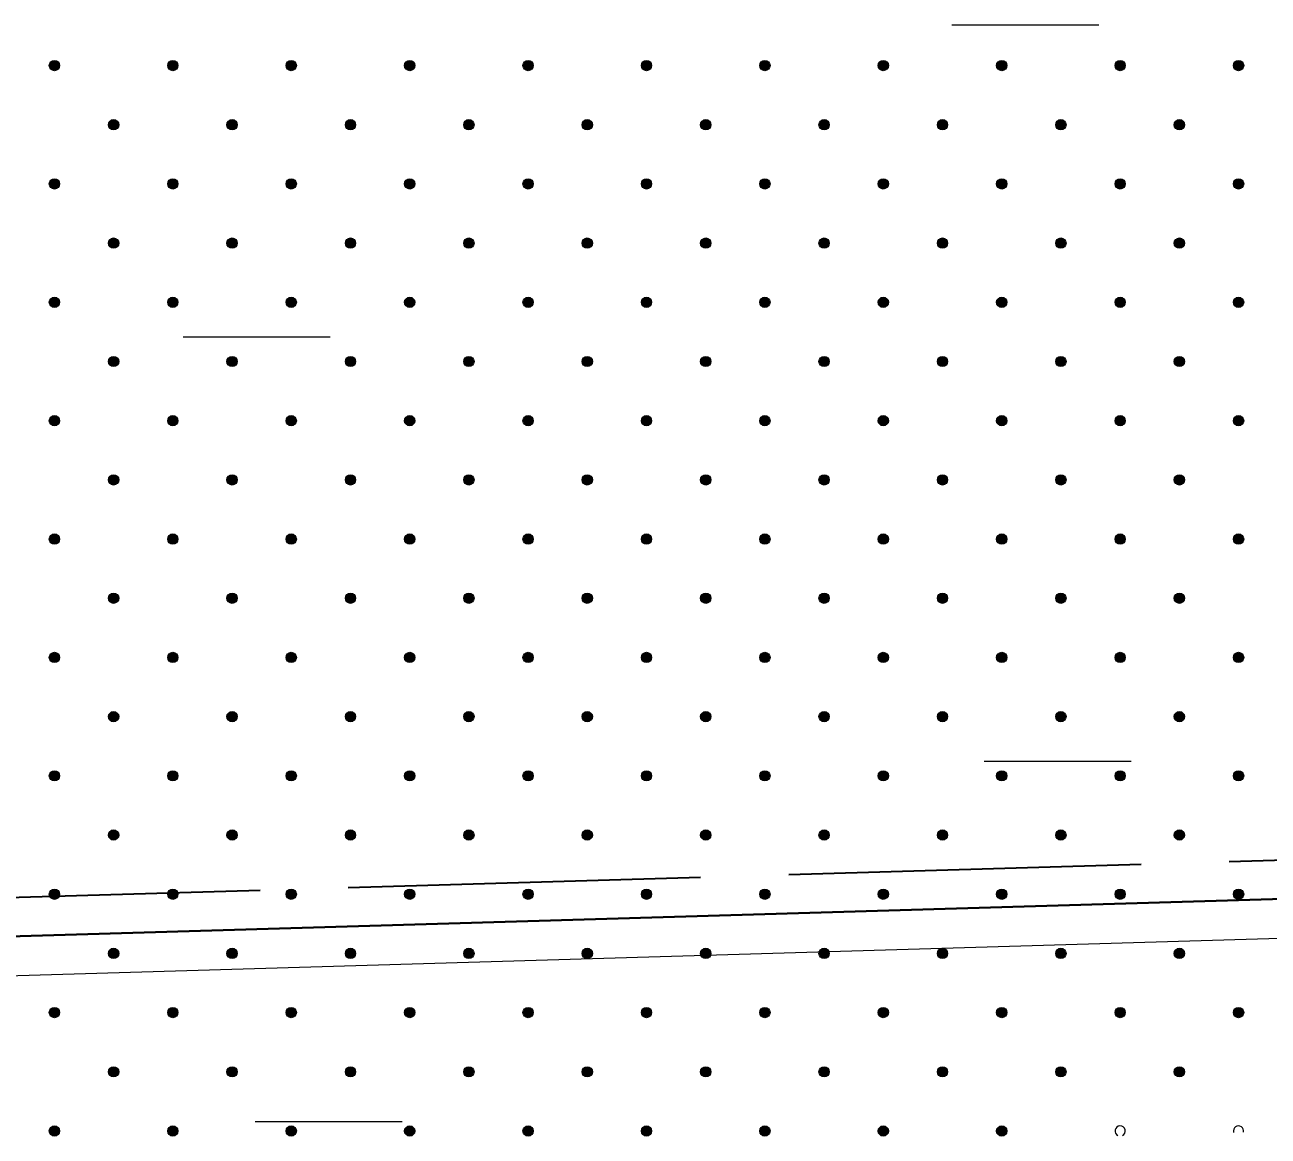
# Model space of a CAD drawing. Extents: x 640121 to 640955, y 6441885 to 6442246.
# Drawn here: x 640390.24 to 640415.63, y 6441928.3 to 6441951 of the extents above; entities that cross this region are included whole.
import ezdxf

# ---------------------------------------------------------------- set-up
doc = ezdxf.new("R2010")
doc.units = 0
doc.header["$LTSCALE"] = 1.2
doc.linetypes.add('LONG_DASHED', pattern=[7.5, 6, -1.5])
for name, color, linetype, lineweight in [('35', 7, 'Continuous', 35), ('45', 7, 'Continuous', 13), ('47', 7, 'Continuous', 13)]:
    doc.layers.add(name, color=color, linetype=linetype, lineweight=lineweight)

msp = doc.modelspace()

# ---------------------------------------------------------------- hatches: boundary and pattern name
at = {"layer": '45'}
for points in [[(640390.916, 6441950.243, 1), (640390.768, 6441950.095, 1)], [(640393.334, 6441950.243, 1), (640393.186, 6441950.095, 1)], [(640395.753, 6441950.243, 1), (640395.604, 6441950.095, 1)], [(640398.171, 6441950.243, 1), (640398.022, 6441950.095, 1)], [(640400.589, 6441950.243, 1), (640400.441, 6441950.095, 1)], [(640403.008, 6441950.243, 1), (640402.859, 6441950.095, 1)], [(640405.426, 6441950.243, 1), (640405.277, 6441950.095, 1)], [(640407.844, 6441950.243, 1), (640407.696, 6441950.095, 1)], [(640410.263, 6441950.243, 1), (640410.114, 6441950.095, 1)], [(640412.681, 6441950.243, 1), (640412.532, 6441950.095, 1)], [(640415.099, 6441950.243, 1), (640414.951, 6441950.095, 1)], [(640392.125, 6441949.034, 1), (640391.977, 6441948.886, 1)], [(640394.544, 6441949.034, 1), (640394.395, 6441948.886, 1)], [(640396.962, 6441949.034, 1), (640396.813, 6441948.886, 1)], [(640399.38, 6441949.034, 1), (640399.232, 6441948.886, 1)], [(640401.798, 6441949.034, 1), (640401.65, 6441948.886, 1)], [(640404.217, 6441949.034, 1), (640404.068, 6441948.886, 1)], [(640406.635, 6441949.034, 1), (640406.487, 6441948.886, 1)], [(640409.053, 6441949.034, 1), (640408.905, 6441948.886, 1)], [(640411.472, 6441949.034, 1), (640411.323, 6441948.886, 1)], [(640413.89, 6441949.034, 1), (640413.741, 6441948.886, 1)], [(640390.916, 6441947.825, 1), (640390.768, 6441947.677, 1)], [(640393.334, 6441947.825, 1), (640393.186, 6441947.677, 1)], [(640395.753, 6441947.825, 1), (640395.604, 6441947.677, 1)], [(640398.171, 6441947.825, 1), (640398.022, 6441947.677, 1)], [(640400.589, 6441947.825, 1), (640400.441, 6441947.677, 1)], [(640403.008, 6441947.825, 1), (640402.859, 6441947.677, 1)], [(640405.426, 6441947.825, 1), (640405.277, 6441947.677, 1)], [(640407.844, 6441947.825, 1), (640407.696, 6441947.677, 1)], [(640410.263, 6441947.825, 1), (640410.114, 6441947.677, 1)], [(640412.681, 6441947.825, 1), (640412.532, 6441947.677, 1)], [(640415.099, 6441947.825, 1), (640414.951, 6441947.677, 1)], [(640392.125, 6441946.616, 1), (640391.977, 6441946.467, 1)], [(640394.544, 6441946.616, 1), (640394.395, 6441946.467, 1)], [(640396.962, 6441946.616, 1), (640396.813, 6441946.467, 1)], [(640399.38, 6441946.616, 1), (640399.232, 6441946.467, 1)], [(640401.798, 6441946.616, 1), (640401.65, 6441946.467, 1)], [(640404.217, 6441946.616, 1), (640404.068, 6441946.467, 1)], [(640406.635, 6441946.616, 1), (640406.487, 6441946.467, 1)], [(640409.053, 6441946.616, 1), (640408.905, 6441946.467, 1)], [(640411.472, 6441946.616, 1), (640411.323, 6441946.467, 1)], [(640413.89, 6441946.616, 1), (640413.741, 6441946.467, 1)], [(640390.916, 6441945.407, 1), (640390.768, 6441945.258, 1)], [(640393.334, 6441945.407, 1), (640393.186, 6441945.258, 1)], [(640395.753, 6441945.407, 1), (640395.604, 6441945.258, 1)], [(640398.171, 6441945.407, 1), (640398.022, 6441945.258, 1)], [(640400.589, 6441945.407, 1), (640400.441, 6441945.258, 1)], [(640403.008, 6441945.407, 1), (640402.859, 6441945.258, 1)], [(640405.426, 6441945.407, 1), (640405.277, 6441945.258, 1)], [(640407.844, 6441945.407, 1), (640407.696, 6441945.258, 1)], [(640410.263, 6441945.407, 1), (640410.114, 6441945.258, 1)], [(640412.681, 6441945.407, 1), (640412.532, 6441945.258, 1)], [(640415.099, 6441945.407, 1), (640414.951, 6441945.258, 1)], [(640392.125, 6441944.198, 1), (640391.977, 6441944.049, 1)], [(640394.544, 6441944.198, 1), (640394.395, 6441944.049, 1)], [(640396.962, 6441944.198, 1), (640396.813, 6441944.049, 1)], [(640399.38, 6441944.198, 1), (640399.232, 6441944.049, 1)], [(640401.798, 6441944.198, 1), (640401.65, 6441944.049, 1)], [(640404.217, 6441944.198, 1), (640404.068, 6441944.049, 1)], [(640406.635, 6441944.198, 1), (640406.487, 6441944.049, 1)], [(640409.053, 6441944.198, 1), (640408.905, 6441944.049, 1)], [(640411.472, 6441944.198, 1), (640411.323, 6441944.049, 1)], [(640413.89, 6441944.198, 1), (640413.741, 6441944.049, 1)], [(640390.916, 6441942.988, 1), (640390.768, 6441942.84, 1)], [(640393.334, 6441942.988, 1), (640393.186, 6441942.84, 1)], [(640395.753, 6441942.988, 1), (640395.604, 6441942.84, 1)], [(640398.171, 6441942.988, 1), (640398.022, 6441942.84, 1)], [(640400.589, 6441942.988, 1), (640400.441, 6441942.84, 1)], [(640403.008, 6441942.988, 1), (640402.859, 6441942.84, 1)], [(640405.426, 6441942.988, 1), (640405.277, 6441942.84, 1)], [(640407.844, 6441942.988, 1), (640407.696, 6441942.84, 1)], [(640410.263, 6441942.988, 1), (640410.114, 6441942.84, 1)], [(640412.681, 6441942.988, 1), (640412.532, 6441942.84, 1)], [(640415.099, 6441942.988, 1), (640414.951, 6441942.84, 1)], [(640392.125, 6441941.779, 1), (640391.977, 6441941.631, 1)], [(640394.544, 6441941.779, 1), (640394.395, 6441941.631, 1)], [(640396.962, 6441941.779, 1), (640396.813, 6441941.631, 1)], [(640399.38, 6441941.779, 1), (640399.232, 6441941.631, 1)], [(640401.798, 6441941.779, 1), (640401.65, 6441941.631, 1)], [(640404.217, 6441941.779, 1), (640404.068, 6441941.631, 1)], [(640406.635, 6441941.779, 1), (640406.487, 6441941.631, 1)], [(640409.053, 6441941.779, 1), (640408.905, 6441941.631, 1)], [(640411.472, 6441941.779, 1), (640411.323, 6441941.631, 1)], [(640413.89, 6441941.779, 1), (640413.741, 6441941.631, 1)], [(640390.916, 6441940.57, 1), (640390.768, 6441940.422, 1)], [(640393.334, 6441940.57, 1), (640393.186, 6441940.422, 1)], [(640395.753, 6441940.57, 1), (640395.604, 6441940.422, 1)], [(640398.171, 6441940.57, 1), (640398.022, 6441940.422, 1)], [(640400.589, 6441940.57, 1), (640400.441, 6441940.422, 1)], [(640403.008, 6441940.57, 1), (640402.859, 6441940.422, 1)], [(640405.426, 6441940.57, 1), (640405.277, 6441940.422, 1)], [(640407.844, 6441940.57, 1), (640407.696, 6441940.422, 1)], [(640410.263, 6441940.57, 1), (640410.114, 6441940.422, 1)], [(640412.681, 6441940.57, 1), (640412.532, 6441940.422, 1)], [(640415.099, 6441940.57, 1), (640414.951, 6441940.422, 1)], [(640392.125, 6441939.361, 1), (640391.977, 6441939.212, 1)], [(640394.544, 6441939.361, 1), (640394.395, 6441939.212, 1)], [(640396.962, 6441939.361, 1), (640396.813, 6441939.212, 1)], [(640399.38, 6441939.361, 1), (640399.232, 6441939.212, 1)], [(640401.798, 6441939.361, 1), (640401.65, 6441939.212, 1)], [(640404.217, 6441939.361, 1), (640404.068, 6441939.212, 1)], [(640406.635, 6441939.361, 1), (640406.487, 6441939.212, 1)], [(640409.053, 6441939.361, 1), (640408.905, 6441939.212, 1)], [(640411.472, 6441939.361, 1), (640411.323, 6441939.212, 1)], [(640413.89, 6441939.361, 1), (640413.741, 6441939.212, 1)], [(640390.916, 6441938.152, 1), (640390.768, 6441938.003, 1)], [(640393.334, 6441938.152, 1), (640393.186, 6441938.003, 1)], [(640395.753, 6441938.152, 1), (640395.604, 6441938.003, 1)], [(640398.171, 6441938.152, 1), (640398.022, 6441938.003, 1)], [(640400.589, 6441938.152, 1), (640400.441, 6441938.003, 1)], [(640403.008, 6441938.152, 1), (640402.859, 6441938.003, 1)], [(640405.426, 6441938.152, 1), (640405.277, 6441938.003, 1)], [(640407.844, 6441938.152, 1), (640407.696, 6441938.003, 1)], [(640410.263, 6441938.152, 1), (640410.114, 6441938.003, 1)], [(640412.681, 6441938.152, 1), (640412.532, 6441938.003, 1)], [(640415.099, 6441938.152, 1), (640414.951, 6441938.003, 1)], [(640392.125, 6441936.943, 1), (640391.977, 6441936.794, 1)], [(640394.544, 6441936.943, 1), (640394.395, 6441936.794, 1)], [(640396.962, 6441936.943, 1), (640396.813, 6441936.794, 1)], [(640399.38, 6441936.943, 1), (640399.232, 6441936.794, 1)], [(640401.798, 6441936.943, 1), (640401.65, 6441936.794, 1)], [(640404.217, 6441936.943, 1), (640404.068, 6441936.794, 1)], [(640406.635, 6441936.943, 1), (640406.487, 6441936.794, 1)], [(640409.053, 6441936.943, 1), (640408.905, 6441936.794, 1)], [(640411.472, 6441936.943, 1), (640411.323, 6441936.794, 1)], [(640413.89, 6441936.943, 1), (640413.741, 6441936.794, 1)], [(640390.916, 6441935.734, 1), (640390.768, 6441935.585, 1)], [(640393.334, 6441935.734, 1), (640393.186, 6441935.585, 1)], [(640395.753, 6441935.734, 1), (640395.604, 6441935.585, 1)], [(640398.171, 6441935.734, 1), (640398.022, 6441935.585, 1)], [(640400.589, 6441935.734, 1), (640400.441, 6441935.585, 1)], [(640403.008, 6441935.734, 1), (640402.859, 6441935.585, 1)], [(640405.426, 6441935.734, 1), (640405.277, 6441935.585, 1)], [(640407.844, 6441935.734, 1), (640407.696, 6441935.585, 1)], [(640410.263, 6441935.734, 1), (640410.114, 6441935.585, 1)], [(640412.681, 6441935.734, 1), (640412.532, 6441935.585, 1)], [(640415.099, 6441935.734, 1), (640414.951, 6441935.585, 1)], [(640392.125, 6441934.524, 1), (640391.977, 6441934.376, 1)], [(640394.544, 6441934.524, 1), (640394.395, 6441934.376, 1)], [(640396.962, 6441934.524, 1), (640396.813, 6441934.376, 1)], [(640399.38, 6441934.524, 1), (640399.232, 6441934.376, 1)], [(640401.798, 6441934.524, 1), (640401.65, 6441934.376, 1)], [(640404.217, 6441934.524, 1), (640404.068, 6441934.376, 1)], [(640406.635, 6441934.524, 1), (640406.487, 6441934.376, 1)], [(640409.053, 6441934.524, 1), (640408.905, 6441934.376, 1)], [(640411.472, 6441934.524, 1), (640411.323, 6441934.376, 1)], [(640413.89, 6441934.524, 1), (640413.741, 6441934.376, 1)], [(640390.916, 6441933.315, 1), (640390.768, 6441933.167, 1)], [(640393.334, 6441933.315, 1), (640393.186, 6441933.167, 1)], [(640395.753, 6441933.315, 1), (640395.604, 6441933.167, 1)], [(640398.171, 6441933.315, 1), (640398.022, 6441933.167, 1)], [(640400.589, 6441933.315, 1), (640400.441, 6441933.167, 1)], [(640403.008, 6441933.315, 1), (640402.859, 6441933.167, 1)], [(640405.426, 6441933.315, 1), (640405.277, 6441933.167, 1)], [(640407.844, 6441933.315, 1), (640407.696, 6441933.167, 1)], [(640410.263, 6441933.315, 1), (640410.114, 6441933.167, 1)], [(640412.681, 6441933.315, 1), (640412.532, 6441933.167, 1)], [(640415.099, 6441933.315, 1), (640414.951, 6441933.167, 1)], [(640392.125, 6441932.106, 1), (640391.977, 6441931.958, 1)], [(640394.544, 6441932.106, 1), (640394.395, 6441931.958, 1)], [(640396.962, 6441932.106, 1), (640396.813, 6441931.958, 1)], [(640399.38, 6441932.106, 1), (640399.232, 6441931.958, 1)], [(640401.798, 6441932.106, 1), (640401.65, 6441931.958, 1)], [(640404.217, 6441932.106, 1), (640404.068, 6441931.958, 1)], [(640406.635, 6441932.106, 1), (640406.487, 6441931.958, 1)], [(640409.053, 6441932.106, 1), (640408.905, 6441931.958, 1)], [(640411.472, 6441932.106, 1), (640411.323, 6441931.958, 1)], [(640413.89, 6441932.106, 1), (640413.741, 6441931.958, 1)], [(640390.916, 6441930.897, 1), (640390.768, 6441930.748, 1)], [(640393.334, 6441930.897, 1), (640393.186, 6441930.748, 1)], [(640395.753, 6441930.897, 1), (640395.604, 6441930.748, 1)], [(640398.171, 6441930.897, 1), (640398.022, 6441930.748, 1)], [(640400.589, 6441930.897, 1), (640400.441, 6441930.748, 1)], [(640403.008, 6441930.897, 1), (640402.859, 6441930.748, 1)], [(640405.426, 6441930.897, 1), (640405.277, 6441930.748, 1)], [(640407.844, 6441930.897, 1), (640407.696, 6441930.748, 1)], [(640410.263, 6441930.897, 1), (640410.114, 6441930.748, 1)], [(640412.681, 6441930.897, 1), (640412.532, 6441930.748, 1)], [(640415.099, 6441930.897, 1), (640414.951, 6441930.748, 1)], [(640392.125, 6441929.688, 1), (640391.977, 6441929.539, 1)], [(640394.544, 6441929.688, 1), (640394.395, 6441929.539, 1)], [(640396.962, 6441929.688, 1), (640396.813, 6441929.539, 1)], [(640399.38, 6441929.688, 1), (640399.232, 6441929.539, 1)], [(640401.798, 6441929.688, 1), (640401.65, 6441929.539, 1)], [(640404.217, 6441929.688, 1), (640404.068, 6441929.539, 1)], [(640406.635, 6441929.688, 1), (640406.487, 6441929.539, 1)], [(640409.053, 6441929.688, 1), (640408.905, 6441929.539, 1)], [(640411.472, 6441929.688, 1), (640411.323, 6441929.539, 1)], [(640413.89, 6441929.688, 1), (640413.741, 6441929.539, 1)], [(640390.916, 6441928.479, 1), (640390.768, 6441928.33, 1)], [(640393.334, 6441928.479, 1), (640393.186, 6441928.33, 1)], [(640395.753, 6441928.479, 1), (640395.604, 6441928.33, 1)], [(640398.171, 6441928.479, 1), (640398.022, 6441928.33, 1)], [(640400.589, 6441928.479, 1), (640400.441, 6441928.33, 1)], [(640403.008, 6441928.479, 1), (640402.859, 6441928.33, 1)], [(640405.426, 6441928.479, 1), (640405.277, 6441928.33, 1)], [(640407.844, 6441928.479, 1), (640407.696, 6441928.33, 1)], [(640410.263, 6441928.479, 1), (640410.114, 6441928.33, 1)]]:
    msp.add_hatch(color=256, dxfattribs=at).paths.add_polyline_path(points)

# ---------------------------------------------------------------- linework, layer by layer
at = {"layer": '35', "linetype": 'LONG_DASHED'}
msp.add_lwpolyline([(640281.17, 6441930.01), (640333.87, 6441931.52), (640450.41, 6441934.96)], dxfattribs=at)
at = {"layer": '35', "lineweight": 40}
msp.add_lwpolyline([(640281.19, 6441929.21), (640333.9, 6441930.72), (640451.21, 6441934.19)], dxfattribs=at)
at = {"layer": '35', "lineweight": 13}
msp.add_lwpolyline([(640281.2, 6441928.41), (640333.92, 6441929.92), (640452.01, 6441933.41)], dxfattribs=at)
at = {"layer": '45'}
for centre in [(640390.842, 6441950.169), (640393.26, 6441950.169), (640395.678, 6441950.169), (640398.097, 6441950.169), (640400.515, 6441950.169), (640402.933, 6441950.169), (640405.352, 6441950.169), (640407.77, 6441950.169), (640410.188, 6441950.169), (640412.607, 6441950.169), (640415.025, 6441950.169), (640392.051, 6441948.96), (640394.469, 6441948.96), (640396.888, 6441948.96), (640399.306, 6441948.96), (640401.724, 6441948.96), (640404.143, 6441948.96), (640406.561, 6441948.96), (640408.979, 6441948.96), (640411.397, 6441948.96), (640413.816, 6441948.96), (640390.842, 6441947.751), (640393.26, 6441947.751), (640395.678, 6441947.751), (640398.097, 6441947.751), (640400.515, 6441947.751), (640402.933, 6441947.751), (640405.352, 6441947.751), (640407.77, 6441947.751), (640410.188, 6441947.751), (640412.607, 6441947.751), (640415.025, 6441947.751), (640392.051, 6441946.542), (640394.469, 6441946.542), (640396.888, 6441946.542), (640399.306, 6441946.542), (640401.724, 6441946.542), (640404.143, 6441946.542), (640406.561, 6441946.542), (640408.979, 6441946.542), (640411.397, 6441946.542), (640413.816, 6441946.542), (640390.842, 6441945.332), (640393.26, 6441945.332), (640395.678, 6441945.332), (640398.097, 6441945.332), (640400.515, 6441945.332), (640402.933, 6441945.332), (640405.352, 6441945.332), (640407.77, 6441945.332), (640410.188, 6441945.332), (640412.607, 6441945.332), (640415.025, 6441945.332), (640392.051, 6441944.123), (640394.469, 6441944.123), (640396.888, 6441944.123), (640399.306, 6441944.123), (640401.724, 6441944.123), (640404.143, 6441944.123), (640406.561, 6441944.123), (640408.979, 6441944.123), (640411.397, 6441944.123), (640413.816, 6441944.123), (640390.842, 6441942.914), (640393.26, 6441942.914), (640395.678, 6441942.914), (640398.097, 6441942.914), (640400.515, 6441942.914), (640402.933, 6441942.914), (640405.352, 6441942.914), (640407.77, 6441942.914), (640410.188, 6441942.914), (640412.607, 6441942.914), (640415.025, 6441942.914), (640392.051, 6441941.705), (640394.469, 6441941.705), (640396.888, 6441941.705), (640399.306, 6441941.705), (640401.724, 6441941.705), (640404.143, 6441941.705), (640406.561, 6441941.705), (640408.979, 6441941.705), (640411.397, 6441941.705), (640413.816, 6441941.705), (640390.842, 6441940.496), (640393.26, 6441940.496), (640395.678, 6441940.496), (640398.097, 6441940.496), (640400.515, 6441940.496), (640402.933, 6441940.496), (640405.352, 6441940.496), (640407.77, 6441940.496), (640410.188, 6441940.496), (640412.607, 6441940.496), (640415.025, 6441940.496), (640392.051, 6441939.287), (640394.469, 6441939.287), (640396.888, 6441939.287), (640399.306, 6441939.287), (640401.724, 6441939.287), (640404.143, 6441939.287), (640406.561, 6441939.287), (640408.979, 6441939.287), (640411.397, 6441939.287), (640413.816, 6441939.287), (640390.842, 6441938.078), (640393.26, 6441938.078), (640395.678, 6441938.078), (640398.097, 6441938.078), (640400.515, 6441938.078), (640402.933, 6441938.078), (640405.352, 6441938.078), (640407.77, 6441938.078), (640410.188, 6441938.078), (640412.607, 6441938.078), (640415.025, 6441938.078), (640392.051, 6441936.868), (640394.469, 6441936.868), (640396.888, 6441936.868), (640399.306, 6441936.868), (640401.724, 6441936.868), (640404.143, 6441936.868), (640406.561, 6441936.868), (640408.979, 6441936.868), (640411.397, 6441936.868), (640413.816, 6441936.868), (640390.842, 6441935.659), (640393.26, 6441935.659), (640395.678, 6441935.659), (640398.097, 6441935.659), (640400.515, 6441935.659), (640402.933, 6441935.659), (640405.352, 6441935.659), (640407.77, 6441935.659), (640410.188, 6441935.659), (640412.607, 6441935.659), (640415.025, 6441935.659), (640392.051, 6441934.45), (640394.469, 6441934.45), (640396.888, 6441934.45), (640399.306, 6441934.45), (640401.724, 6441934.45), (640404.143, 6441934.45), (640406.561, 6441934.45), (640408.979, 6441934.45), (640411.397, 6441934.45), (640413.816, 6441934.45), (640390.842, 6441933.241), (640393.26, 6441933.241), (640395.678, 6441933.241), (640398.097, 6441933.241), (640400.515, 6441933.241), (640402.933, 6441933.241), (640405.352, 6441933.241), (640407.77, 6441933.241), (640410.188, 6441933.241), (640412.607, 6441933.241), (640415.025, 6441933.241), (640392.051, 6441932.032), (640394.469, 6441932.032), (640396.888, 6441932.032), (640399.306, 6441932.032), (640401.724, 6441932.032), (640404.143, 6441932.032), (640406.561, 6441932.032), (640408.979, 6441932.032), (640411.397, 6441932.032), (640413.816, 6441932.032), (640390.842, 6441930.823), (640393.26, 6441930.823), (640395.678, 6441930.823), (640398.097, 6441930.823), (640400.515, 6441930.823), (640402.933, 6441930.823), (640405.352, 6441930.823), (640407.77, 6441930.823), (640410.188, 6441930.823), (640412.607, 6441930.823), (640415.025, 6441930.823), (640392.051, 6441929.613), (640394.469, 6441929.613), (640396.888, 6441929.613), (640399.306, 6441929.613), (640401.724, 6441929.613), (640404.143, 6441929.613), (640406.561, 6441929.613), (640408.979, 6441929.613), (640411.397, 6441929.613), (640413.816, 6441929.613), (640390.842, 6441928.404), (640393.26, 6441928.404), (640395.678, 6441928.404), (640398.097, 6441928.404), (640400.515, 6441928.404), (640402.933, 6441928.404), (640405.352, 6441928.404), (640407.77, 6441928.404), (640410.188, 6441928.404)]:
    msp.add_circle(centre, 0.105, dxfattribs=at)
for centre, start, end in [((640412.607, 6441928.404), 298.3298, 244.8973), ((640415.025, 6441928.404), 347.4478, 195.7792)]:
    msp.add_arc(centre, 0.105, start, end, dxfattribs=at)
at = {"layer": '47'}
for p, q in [((640409.17, 6441951), (640412.17, 6441951)), ((640393.47, 6441944.63), (640396.47, 6441944.63)), ((640409.83, 6441935.96), (640412.83, 6441935.96)), ((640394.94, 6441928.6), (640397.94, 6441928.6))]:
    msp.add_line(p, q, dxfattribs=at)

doc.saveas('drawing.dxf')
